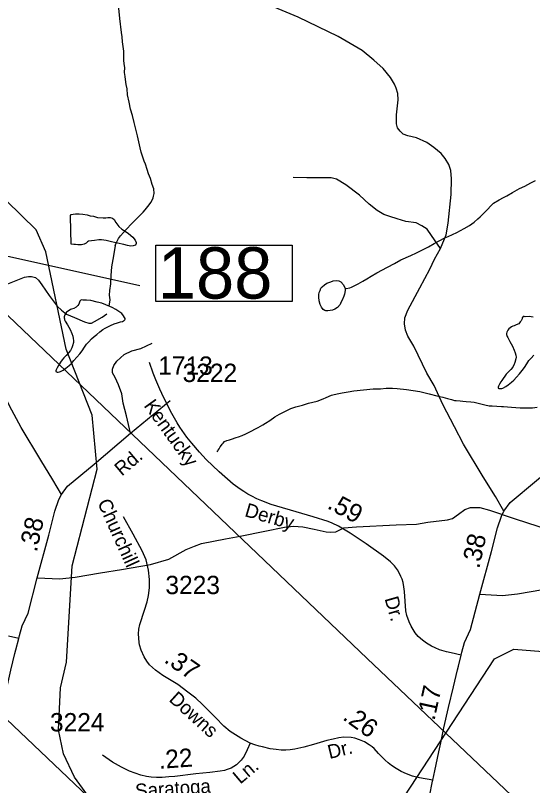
# Model space of a CAD drawing. Extents: x 2169602 to 2449496, y 721995 to 810662.
# Drawn here: x 2400191 to 2403716, y 768814 to 774064 of the extents above; entities that cross this region are included whole.
import ezdxf

# ---------------------------------------------------------------- set-up
doc = ezdxf.new("R2010")
doc.units = 0
doc.layers.add('Default', color=7, linetype='Continuous')

msp = doc.modelspace()

# ---------------------------------------------------------------- linework, layer by layer
at = {"layer": 'Default'}
msp.add_line((2398080.6, 772881.1), (2401038.6, 772223.8), dxfattribs=at)
for points in [[(2400870.9, 772495.4), (2400878.1, 772510.7), (2400893.7, 772542.4), (2400907.7, 772562.5), (2400927.6, 772584.7), (2400949.5, 772606.9), (2400983.1, 772643.2), (2401005.1, 772665.1), (2401035.2, 772695.4), (2401062.9, 772723.7), (2401076.6, 772739.4), (2401094.7, 772761.4), (2401116.2, 772791.8), (2401130.4, 772819.7), (2401131.8, 772831.7), (2401136.1, 772849.7), (2401133.8, 772881.6), (2401124, 772911.5), (2401111.5, 772951.6), (2401099.4, 772983.4), (2401088.9, 773013.3), (2401077, 773049.2), (2401069.1, 773071.6), (2401056.7, 773105.1), (2401048.5, 773133), (2401042.2, 773161.2), (2401023.5, 773243.1), (2401001.4, 773334.9), (2400989.1, 773380.9), (2400974.7, 773424.5), (2400966.5, 773472.8), (2400956.3, 773522.6), (2400952.2, 773564.6), (2400945.8, 773592.4), (2400942.1, 773626.6), (2400939.9, 773648.4), (2400935.6, 773674.6), (2400937.4, 773708.4), (2400933.3, 773734.2), (2400930.8, 773758.5), (2400930.6, 773820.2), (2400922, 773884.3), (2400917.9, 773918.2), (2400914, 773948), (2400903.2, 774044.1), (2400895.4, 774113.9)], [(2403087.7, 772475.4), (2403126.2, 772567.7), (2403141.6, 772648.1), (2403162.1, 772843.1), (2403163, 772950.9), (2403159.6, 773007.3), (2403145.9, 773048.4), (2403120.2, 773087.7), (2403093.7, 773123.6), (2403044.1, 773163), (2402996.2, 773197.2), (2402924.4, 773229.7), (2402866.2, 773243.4), (2402833.7, 773255.3), (2402813.2, 773274.1), (2402796.1, 773298.1), (2402789.2, 773325.5), (2402789.2, 773387), (2402800.4, 773488), (2402798.6, 773532.4), (2402786.7, 773568.4), (2402774.7, 773595.7), (2402747.3, 773641.9), (2402697.7, 773701.8), (2402635.3, 773758.2), (2402554.9, 773824.9), (2402390.7, 773920.7), (2402119.6, 774052.4), (2401900.6, 774143.1)], [(2410998.9, 759007.9), (2409859, 760053.1), (2407211.5, 762601.4), (2405778.5, 763946.8), (2405684, 764042.1), (2405083.2, 764574.5), (2404665, 764982.2), (2402074.2, 767418.4), (2399573.8, 769793.5), (2395074.1, 774085.3)], [(2414014.7, 758895), (2412874.9, 759940.3), (2410227.4, 762488.5), (2408794.3, 763834), (2408699.9, 763929.3), (2408099, 764461.7), (2407680.9, 764869.3), (2405090.1, 767305.6), (2402589.6, 769680.7), (2398089.9, 773972.5)], [(2401096.5, 766984.1), (2401127.4, 767459.1), (2401109.4, 767623.5), (2401190.6, 768068), (2401131.6, 768200.3), (2400972.4, 768348), (2400594.5, 768870.7), (2400518.5, 769029.7), (2400484.6, 769194.4), (2400499.6, 769479.5), (2400540.6, 769655.8), (2400578.6, 770311.1), (2400749.6, 770970.3), (2400714.5, 771338.4), (2400536.5, 771788.1), (2400399.6, 772453.5), (2400332.7, 772602.5), (2400131.6, 772800.1), (2399392.8, 773195.4)], [(2403087.7, 772475.4), (2403027.9, 772564.3), (2402997.1, 772607.1), (2402961.1, 772629.3), (2402921.8, 772649.8), (2402853.4, 772658.4), (2402793.5, 772677.2), (2402743.9, 772694.3), (2402702.9, 772706.3), (2402656.7, 772733.6), (2402603.6, 772776.4), (2402536.1, 772838), (2402443.7, 772908.1), (2402378.7, 772947.4), (2402344.5, 772956), (2402301.7, 772956), (2402176.9, 772956), (2402084.5, 772959.4)], [(2402439, 772203.2), (2402445.4, 772203.5), (2402471.2, 772207.7), (2402482.9, 772211.6), (2402501.1, 772221.8), (2402512.8, 772227.8), (2402527, 772233.7), (2402559, 772252), (2402586.6, 772268.1), (2402617, 772286.3), (2402654.7, 772308.6), (2402728.1, 772346.9), (2402775.9, 772373.4), (2402818.1, 772397.4), (2402885.6, 772427.8), (2402925.8, 772446), (2402951.6, 772458.4), (2402979.5, 772472.4), (2403007.6, 772486.4), (2403045.3, 772508.7), (2403117.3, 772547.3), (2403140.9, 772557.1), (2403200.6, 772585.4), (2403250.4, 772611.9), (2403286.5, 772632), (2403318.3, 772654.4), (2403344.3, 772678.4), (2403358.3, 772690.5), (2403390, 772722.6), (2403449.7, 772785), (2403487.8, 772807.2), (2403517.4, 772823.5), (2403541.4, 772835.3), (2403579.1, 772857.5), (2403627.3, 772883.9), (2403662.5, 772900.1), (2403704.6, 772922.5), (2403736.6, 772938.3)], [(2400571, 772504.1), (2400566.3, 772692.3), (2400566.3, 772700), (2400572, 772706), (2400586, 772708.3), (2400601.6, 772710.4), (2400625.8, 772710.4), (2400651.8, 772708.5), (2400679.7, 772704.7), (2400701.6, 772698.9), (2400724.4, 772695.1), (2400749.8, 772687.2), (2400788.4, 772683.4), (2400807.8, 772683.3), (2400821.8, 772685.7), (2400836.1, 772687.6), (2400852.3, 772681.9), (2400864.2, 772671.9), (2400876.1, 772651.9), (2400896.4, 772626.1), (2400916.5, 772608.1), (2400940.5, 772592.3), (2400962.7, 772576.4), (2400992.6, 772552.7), (2401006.7, 772532.8), (2401014.7, 772516.6), (2401014.7, 772508.9), (2401010.8, 772498.9), (2400992.8, 772492.7), (2400978.9, 772490.7), (2400955.3, 772496.4), (2400931.1, 772502), (2400886.8, 772511.9), (2400846.8, 772521.7), (2400810.7, 772529.6), (2400779.1, 772533.5), (2400759, 772535.4), (2400730.7, 772529.1), (2400708.8, 772527.1), (2400688.9, 772524.9), (2400683, 772520.9), (2400673.1, 772512.6), (2400659.2, 772504.6), (2400640.9, 772500.5), (2400617.1, 772500.4), (2400600.9, 772502.5), (2400589.1, 772502.2), (2400571, 772504.1)], [(2400504.6, 770797.3), (2400447.3, 770898.2), (2400363.5, 771031.6), (2400230.1, 771254), (2400167.7, 771372), (2400089, 771524.3), (2400030, 771654.3), (2399980.4, 771738.1), (2399891.4, 771921.1), (2399849.5, 771989.5), (2399834.1, 772032.3), (2399827.3, 772075), (2399829, 772116.1), (2399851.2, 772167.4), (2399932.5, 772319.6), (2400000.9, 772446.2), (2400031.7, 772514.6), (2400071.9, 772588.2)], [(2400870.9, 772495.4), (2400859, 772424.8), (2400846, 772351.2), (2400841.7, 772290.6), (2400840.2, 772234.4), (2400833, 772189.6), (2400830.1, 772157.9), (2400835.9, 772124.7), (2400827.5, 772083)], [(2403520.5, 770684.5), (2403463.2, 770785.4), (2403379.4, 770918.8), (2403245.9, 771141.2), (2403183.5, 771259.2), (2403104.8, 771411.4), (2403045.8, 771541.4), (2402996.2, 771625.2), (2402907.3, 771808.3), (2402865.4, 771876.7), (2402850, 771919.4), (2402843.1, 771962.2), (2402844.8, 772003.3), (2402867.1, 772054.6), (2402948.3, 772206.8), (2403016.7, 772333.4), (2403047.5, 772401.8), (2403087.7, 772475.4)], [(2400106, 772221.2), (2400218.5, 772266), (2400253.4, 772280.2), (2400279.6, 772284.6), (2400301.4, 772284.6), (2400328.7, 772276.9), (2400349.5, 772258.3), (2400372.4, 772227.8), (2400420.5, 772154.6), (2400475.1, 772083.1), (2400504.6, 772054.7), (2400539.5, 772028.5), (2400594.1, 772004.5), (2400662.9, 771976.1), (2400692.4, 771966.2), (2400709.9, 771967.3), (2400729.5, 771977.1), (2400781.9, 772006.6), (2400814.7, 772029)], [(2402439, 772203.2), (2402439.2, 772189.4), (2402435.3, 772163.2), (2402429.6, 772149.5), (2402418.1, 772123.3), (2402409.9, 772107.5), (2402403.7, 772093.4), (2402385.9, 772073.4), (2402368.3, 772061), (2402351.9, 772055), (2402336.3, 772052.9), (2402320.1, 772050.9), (2402306.1, 772050.6), (2402300, 772052.7), (2402289.9, 772058.7), (2402278.2, 772074.7), (2402267.6, 772092.5), (2402261.6, 772118.5), (2402259.8, 772142.3), (2402259.8, 772160.6), (2402261.6, 772174.5), (2402267.4, 772188.2), (2402273.5, 772204.4), (2402283.2, 772214.6), (2402297.1, 772226.7), (2402314.9, 772238.7), (2402340.8, 772248.9), (2402357.2, 772255), (2402380.8, 772257.1), (2402394.9, 772255), (2402408.9, 772247.2), (2402426.9, 772227.4), (2402439, 772203.2)], [(2400765.6, 771906.3), (2400787.3, 771922), (2400803.1, 771932.2), (2400839.2, 771950.3), (2400865.2, 771960.6), (2400887, 771968.6), (2400907.1, 771974.9), (2400921, 771976.9), (2400929, 771981), (2400933.1, 771984.8), (2400937.2, 771989), (2400939, 771992.8), (2400938.8, 771996.9), (2400934.5, 772004.8), (2400929, 772017), (2400916.9, 772031), (2400896.6, 772046.7), (2400876.5, 772058.6), (2400850.3, 772072.4), (2400808, 772092.1), (2400780.3, 772101.9), (2400748.6, 772110), (2400704.3, 772119.6), (2400676.4, 772123.4), (2400650.5, 772123.2), (2400642.3, 772125.3), (2400636.4, 772123.3), (2400630.4, 772115.3), (2400628.6, 772109.1), (2400622.9, 772095), (2400616.5, 772087), (2400606.2, 772075.1), (2400588.4, 772066.9), (2400574.7, 772060.9), (2400566.7, 772058.8), (2400556.8, 772053), (2400546.8, 772046.8), (2400539, 772040.7), (2400532.6, 772030.7), (2400527.1, 772022.6), (2400524.8, 772016.5), (2400523, 772008.6), (2400522.8, 772002.6), (2400524.8, 771994.6), (2400526.9, 771988.6), (2400531.2, 771980.6), (2400545.6, 771955), (2400563.6, 771923), (2400575.5, 771894.8), (2400581.8, 771876.8), (2400585.5, 771861.3), (2400588, 771847.1), (2400586.4, 771835.2), (2400580.2, 771811), (2400578, 771804.8), (2400576.1, 771799), (2400566.5, 771779), (2400552.3, 771762.9), (2400536.3, 771746.6), (2400520.5, 771730.8), (2400510.5, 771716.8), (2400499, 771700.8), (2400491, 771688.6), (2400485.1, 771678.6), (2400475.2, 771662.6), (2400469.1, 771648.5), (2400467, 771642.3), (2400467, 771636.3), (2400471.3, 771634.4), (2400474.8, 771632.6), (2400483, 771632.6), (2400491, 771634.7), (2400498.8, 771636.7), (2400517.1, 771646.5), (2400534.9, 771658.8), (2400557, 771677), (2400573, 771690.8), (2400590.5, 771711.3), (2400610.6, 771733.4), (2400630.2, 771757.1), (2400646.4, 771777.4), (2400661.8, 771801.5), (2400675.8, 771823.7), (2400691.5, 771839.6), (2400710, 771859.9), (2400727.8, 771875.9), (2400745.5, 771889.8), (2400765.6, 771906.3)], [(2403720.1, 772006.7), (2403692.2, 772010.5), (2403666.4, 772010.4), (2403658.2, 772012.4), (2403652.2, 772010.5), (2403646.3, 772002.5), (2403644.4, 771996.3), (2403638.7, 771982.1), (2403632.3, 771974.2), (2403622.1, 771962.3), (2403604.2, 771954.1), (2403590.5, 771948), (2403582.5, 771946), (2403572.7, 771940.2), (2403562.6, 771934), (2403554.8, 771927.9), (2403548.5, 771917.9), (2403542.9, 771909.8), (2403540.7, 771903.7), (2403538.8, 771895.8), (2403538.6, 771889.8), (2403540.7, 771881.8), (2403542.7, 771875.8), (2403547, 771867.8), (2403561.4, 771842.1), (2403579.4, 771810.2), (2403591.3, 771782), (2403597.7, 771764), (2403601.4, 771748.4), (2403603.8, 771734.3), (2403602.2, 771722.4), (2403596, 771698.1), (2403593.8, 771692), (2403591.9, 771686.2), (2403582.3, 771666.2), (2403568.1, 771650.1), (2403552.2, 771633.8), (2403536.4, 771618), (2403526.3, 771604), (2403514.8, 771587.9), (2403506.8, 771575.8), (2403500.9, 771565.7), (2403491, 771549.8), (2403484.9, 771535.7), (2403482.8, 771529.5), (2403482.8, 771523.4), (2403487.1, 771521.5), (2403490.6, 771519.8), (2403498.8, 771519.8), (2403506.8, 771521.8), (2403514.6, 771523.8), (2403532.9, 771533.7), (2403550.7, 771546), (2403572.9, 771564.1), (2403588.9, 771578), (2403606.3, 771598.5), (2403626.4, 771620.5), (2403646.1, 771644.3), (2403662.3, 771664.6), (2403677.6, 771688.7), (2403691.6, 771710.9), (2403707.4, 771726.7), (2403725.8, 771747.1)], [(2400976.7, 771216.4), (2400947.7, 771334.4), (2400925.4, 771419.9), (2400916.9, 771484.9), (2400894.6, 771546.5), (2400870.7, 771596.1), (2400852.7, 771626.9), (2400852.7, 771652.5), (2400863, 771676.5), (2400883.5, 771707.3), (2400933.1, 771753.5), (2400984.4, 771777.4), (2401046, 771792.8), (2401123, 771830.4)], [(2403230, 769703), (2403160.5, 769718.8), (2403129.2, 769725.8), (2403081.3, 769739.1), (2403051.5, 769752.3), (2403026.5, 769765.2), (2402993, 769784), (2402965.7, 769804.6), (2402936.7, 769831), (2402916.9, 769856.1), (2402888.9, 769900.3), (2402875.7, 769930), (2402859.1, 769973.1), (2402852.1, 770004), (2402843.3, 770137.2), (2402838.9, 770169.5), (2402833.4, 770199.3), (2402826.4, 770220.7), (2402819.4, 770239.8), (2402807.3, 770264), (2402795.9, 770284.6), (2402776, 770311.2), (2402761.4, 770325.8), (2402747, 770339.4), (2402699.5, 770378.1), (2402581.7, 770462), (2402473.9, 770534.5), (2402393.7, 770581.9), (2402349.3, 770602.8), (2402324.1, 770613.2), (2402221.1, 770645.6), (2402066.3, 770692.2), (2402012.2, 770706.6), (2401933.4, 770730.9), (2401869.9, 770754), (2401837.8, 770768.7), (2401802.1, 770786.8), (2401776.5, 770799.9), (2401747.4, 770817.6), (2401722.4, 770834.5), (2401676, 770868.8), (2401581, 770953.2), (2401491.6, 771036.3), (2401444.9, 771086), (2401393.8, 771148.1), (2401360.3, 771190.1), (2401311, 771257.7), (2401294.1, 771287.6), (2401258.1, 771349.7), (2401223.5, 771416), (2401190.4, 771486.5), (2401176, 771517.1), (2401148.4, 771578.8), (2401130, 771624.5), (2401105.4, 771698.6)], [(2401565.7, 771088.8), (2401571.8, 771094.8), (2401573.7, 771101), (2401579.8, 771109), (2401587.6, 771122.9), (2401595.6, 771135), (2401601.6, 771141), (2401607.7, 771149), (2401617.4, 771158.9), (2401631.3, 771165.3), (2401651.4, 771171.2), (2401663.5, 771175.5), (2401695.3, 771187.7), (2401712.9, 771191.5), (2401737.3, 771199.6), (2401760.9, 771211.8), (2401798.8, 771230.1), (2401828.8, 771246.2), (2401846.6, 771254.5), (2401878.6, 771272.3), (2401896.2, 771284.7), (2401924.3, 771302.7), (2401960.2, 771326.9), (2401990.6, 771345), (2402046.3, 771373.5), (2402067.9, 771383.6), (2402103.5, 771395.7), (2402147.6, 771408.1), (2402190.1, 771420.3), (2402247.7, 771434.7), (2402289.5, 771450.7), (2402309.6, 771459), (2402345.5, 771475.1), (2402363.5, 771479.3), (2402395.5, 771487.4), (2402419.1, 771491.5), (2402459.3, 771497.6), (2402498.9, 771503.9), (2402563.3, 771512.4), (2402628.9, 771518.7), (2402679.1, 771518.8), (2402718.9, 771523.3), (2402760.9, 771523.4), (2402792.9, 771521.4), (2402857.3, 771514.2), (2402903, 771508.1), (2402948.8, 771500.3), (2403011.3, 771484.8), (2403063, 771471.3), (2403105.2, 771461.3), (2403137, 771453.6), (2403163.2, 771445.6), (2403183.1, 771439.7), (2403195.2, 771437.9), (2403223.3, 771436.1), (2403241.4, 771434.2), (2403263.5, 771432.4), (2403295.5, 771430.4), (2403317.4, 771426.8), (2403355.2, 771419), (2403391.5, 771409.1), (2403419.4, 771403.2), (2403441.1, 771401.5), (2403473.1, 771399.5), (2403503.4, 771397.8), (2403519.2, 771397.8), (2403573.4, 771394.1), (2403631, 771388.6), (2403675.3, 771388.5), (2403715.2, 771388.9), (2403747.4, 771393)], [(2400214.1, 769815.8), (2400218.7, 769836.2), (2400237.6, 769902.8), (2400278, 769989.9), (2400340.4, 770231.1), (2400420, 770521.9), (2400461, 770684.4), (2400487.5, 770763.1), (2400504.6, 770797.3), (2400547.4, 770855.5), (2400727, 771006), (2400976.7, 771216.4), (2401247, 771438.7)], [(2403230, 769703), (2403234.5, 769723.3), (2403253.4, 769789.9), (2403293.8, 769877.1), (2403356.3, 770118.3), (2403435.8, 770409.1), (2403476.9, 770571.6), (2403503.4, 770650.3), (2403520.5, 770684.5), (2403563.2, 770742.6), (2403742.8, 770893.1), (2403992.6, 771103.5), (2404262.8, 771325.9)], [(2400340.4, 770231.1), (2400494.4, 770222.6), (2400598.7, 770234.5), (2400771.5, 770263.6), (2400913.5, 770285.9), (2401111.9, 770320.1), (2401235.9, 770357.7), (2401355.6, 770422.7), (2401412.1, 770446.6), (2401460, 770463.8), (2401624.2, 770496.3), (2401723.4, 770513.4), (2401891.9, 770549.3), (2402025.3, 770574.9), (2402086.8, 770581.8), (2402150.1, 770578.4), (2402227.1, 770561.3), (2402309.2, 770544.1), (2402341.7, 770542.4), (2402374.2, 770544.1), (2402430.7, 770569.8), (2402515.3, 770576.6), (2402787.3, 770590.3), (2402925, 770595.5), (2403002, 770609.1), (2403137.1, 770624.5), (2403171.3, 770634.8), (2403212.3, 770663.9), (2403255.1, 770696.4), (2403292.7, 770708.4), (2403356, 770708.4), (2403422.7, 770691.2), (2403598.1, 770633.1), (2403899.1, 770535.6)], [(2401792.3, 769102.9), (2401727.9, 769136.3), (2401655.1, 769181.7), (2401612.9, 769218), (2401555, 769277.8), (2401467.3, 769366.9), (2401421.1, 769410.4), (2401367.2, 769451.2), (2401298.2, 769502.2), (2401196.7, 769564.8), (2401145.2, 769599.6), (2401106.3, 769637.5), (2401086.8, 769661.2), (2401069.2, 769690.5), (2401048.3, 769736), (2401036.7, 769772.4), (2401034.9, 769788.2), (2401031.2, 769848.5), (2401033.5, 769880.1), (2401039.5, 769912.6), (2401071.1, 770010.2), (2401089.2, 770067.3), (2401097.6, 770110.5), (2401104.5, 770161.3), (2401105.4, 770219.8), (2401097.6, 770283.2), (2401082.3, 770353.3), (2401054.9, 770413.2), (2400994.2, 770528.6), (2400927.8, 770646.9)], [(2403356.3, 770118.3), (2403510.2, 770109.7), (2403614.5, 770121.7), (2403787.3, 770150.8)], [(2400020.5, 768963.8), (2400035, 769028), (2400061.7, 769157.5), (2400074.3, 769219), (2400096.4, 769320.4), (2400127.7, 769458.2), (2400160.9, 769600), (2400188, 769715.1), (2400195.2, 769740), (2400214.1, 769815.8)], [(2400214.1, 769815.8), (2400144.7, 769831.6)], [(2402382.6, 767944.1), (2402720.6, 768554), (2403456.7, 769677.2), (2403589.6, 769743.4), (2404097.7, 769703.5), (2404765.5, 769457), (2405107.6, 769384.4), (2405498.6, 769386.3), (2406347.7, 769559.2), (2406847.6, 769496.5), (2407288.4, 769617.1)], [(2403036.3, 768850.9), (2403050.8, 768915.1), (2403077.5, 769044.7), (2403090.1, 769106.1), (2403112.3, 769207.6), (2403143.6, 769345.3), (2403176.7, 769487.1), (2403203.8, 769602.3), (2403211, 769627.1), (2403230, 769703)], [(2403036.3, 768850.9), (2402946.2, 768867.1), (2402897, 768878.3), (2402857.6, 768893.1), (2402819.7, 768908.8), (2402787.2, 768929.2), (2402755.6, 768949.7), (2402731, 768968.2), (2402712, 768986.3), (2402665.8, 769033.5), (2402637.5, 769066.9), (2402623.1, 769079), (2402603.1, 769092), (2402569.9, 769111.8), (2402536, 769125.7), (2402504, 769136.4), (2402480.3, 769140.6), (2402428.9, 769144.3), (2402395, 769139.2), (2402356.5, 769130.8), (2402314.9, 769121.6), (2402222.5, 769094.6), (2402157.1, 769075.1), (2402096.5, 769062.9), (2402063.1, 769058.4), (2402034.4, 769054.7), (2402003.7, 769056.1), (2401969.6, 769058.9), (2401927.8, 769064.4), (2401875.8, 769077), (2401853.1, 769082.5), (2401823.4, 769090.9), (2401792.3, 769102.9)], [(2401792.3, 769102.9), (2401772, 769057.4), (2401751.1, 769015.4), (2401729.4, 768986.5), (2401697.6, 768955.1), (2401662.9, 768932.9), (2401633.8, 768922.7), (2401615.3, 768917.4), (2401587.4, 768912.8), (2401517.5, 768902.6), (2401421.5, 768894.1), (2401278.9, 768876.5), (2401236.2, 768872.4), (2401190.9, 768869.5), (2401152.3, 768869.6), (2401116.4, 768870.8), (2401084, 768874.7), (2401046.6, 768884.9), (2400969.9, 768912.1), (2400913.5, 768939.7), (2400852.1, 768974.1), (2400784.4, 769021.6)], [(2402979.1, 766551.9), (2402977.4, 766757.2), (2402972.3, 767003.5), (2402971.4, 767256.6), (2402948.3, 767535.5), (2402949.2, 767911.8), (2402974.8, 768214.5), (2402988.5, 768359.9), (2403002.2, 768597.7), (2403007.5, 768691.5), (2403013, 768739.1), (2403034.8, 768844.5), (2403036.3, 768850.9)]]:
    msp.add_lwpolyline(points, dxfattribs=at)
msp.add_lwpolyline([(2401149.3, 772498), (2402078.3, 772498), (2402078.3, 772113.9), (2401149.3, 772113.9)], close=True, dxfattribs=at)

# ---------------------------------------------------------------- texts
for s, height, p in [('188', 350, (2401161.9, 772133.7)), ('1713', 125, (2401164.6, 771614.1)), ('3222', 125, (2401330.7, 771565)), ('3223', 125, (2401213.7, 770118.9)), ('3224', 125, (2400426.8, 769183.1))]:
    msp.add_text(s, height=height, dxfattribs=at).set_placement(p)
for s, height, rotation, p in [('Kentucky', 95, 305.6543, (2401062.6, 771403.6)), ('Rd.', 95, 40.2282, (2400916.3, 770919.8)), ('.59', 125, 331.5918, (2402309.8, 770707)), ('Churchill', 95, 294.2828, (2400748.2, 770742.9)), ('Derby', 95, 343.9183, (2401748.5, 770651.1)), ('.38', 125, 77.6827, (2400336.7, 770401.1)), ('.38', 125, 77.6827, (2403352.5, 770288.2)), ('Dr.', 95, 286.0004, (2402706.6, 770088.6)), ('.37', 125, 325.3971, (2401198.1, 769658.8)), ('.17', 125, 77.6827, (2403047.3, 769252.5)), ('Downs', 95, 317.8228, (2401232.2, 769394.2)), ('.26', 125, 324.254, (2402415.3, 769268.3)), ('.22', 125, 4.187, (2401171.7, 768927.3)), ('Dr.', 95, 13.6631, (2402332.4, 768994.7)), ('Ln.', 95, 40.2282, (2401723.7, 768819.7)), ('Saratoga', 95, 3.9743, (2401011.2, 768729.7))]:
    msp.add_text(s, height=height, rotation=rotation, dxfattribs=at).set_placement(p)

doc.saveas('drawing.dxf')
